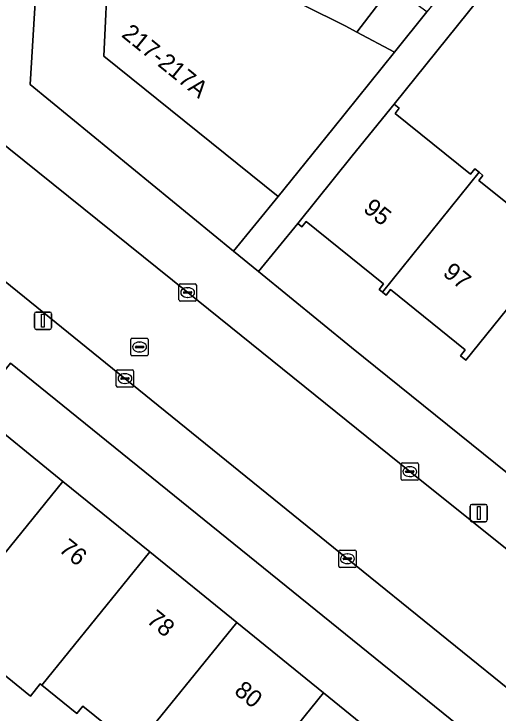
# Model space of a CAD drawing. Extents: x 160157 to 160921, y 381516 to 382045.
# Drawn here: x 160558.75 to 160586.64, y 381683.37 to 381723.64 of the extents above; entities that cross this region are included whole.
import ezdxf

# ---------------------------------------------------------------- set-up
doc = ezdxf.new("R2010")
doc.units = 0
for name, color, linetype in [('IMGEO_Erf', 7, 'Continuous'), ('IMGEO_Kolk', 7, 'Continuous'), ('IMGEO_Lichtmast', 7, 'Continuous'), ('IMGEO_Pand', 7, 'Continuous'), ('IMGEO_Pand_nummerreeks', 7, 'Continuous'), ('IMGEO_Rijbaan_lokaal_open', 7, 'Continuous'), ('IMGEO_Rioolput', 7, 'Continuous'), ('IMGEO_Voetpad_open', 7, 'Continuous')]:
    doc.layers.add(name, color=color, linetype=linetype)

msp = doc.modelspace()

# ---------------------------------------------------------------- linework, layer by layer
at = {"layer": 'IMGEO_Erf'}
for points in [[(160561.169, 381743.908), (160559.681, 381719.582), (160571.401, 381709.981), (160573.979, 381713.128), (160563.936, 381721.212), (160564.183, 381726.487)], [(160597.155, 381738.951), (160580.648, 381718.45), (160580.949, 381718.208), (160580.709, 381717.911), (160585.058, 381714.41), (160585.305, 381714.716), (160585.548, 381714.52), (160585.769, 381714.342), (160585.535, 381714.051), (160589.893, 381710.543)], [(160575.47, 381724.12), (160577.825, 381722.945), (160578.499, 381722.589), (160580.517, 381725.236)], [(160587.927, 381707.594), (160584.791, 381703.699), (160584.477, 381703.952), (160584.753, 381704.296), (160580.444, 381707.765), (160580.186, 381707.444), (160579.982, 381707.608), (160579.782, 381707.769), (160580.041, 381708.091), (160575.586, 381711.678), (160575.34, 381711.372), (160575.103, 381711.563), (160572.841, 381708.802), (160578.193, 381704.418), (160588.56, 381696.072)], [(160565.474, 381681.531), (160562.708, 381683.773), (160562.362, 381683.347), (160560.35, 381684.978), (160560.265, 381685.047), (160559.698, 381684.347), (160556.78, 381686.711), (160557.449, 381687.535), (160555.44, 381689.163), (160550.289, 381693.337), (160548.581, 381691.23), (160538.354, 381678.613)]]:
    msp.add_lwpolyline(points, dxfattribs=at)
msp.add_lwpolyline([(160558.545, 381703.514), (160556.409, 381700.887), (160561.559, 381696.713), (160566.569, 381692.651), (160571.58, 381688.589), (160576.591, 381684.528), (160581.601, 381680.467), (160586.612, 381676.405), (160591.761, 381672.231), (160587.997, 381667.587), (160590.45, 381665.598), (160595.868, 381673.258), (160595.937, 381673.356), (160593.737, 381675.072)], close=True, dxfattribs=at)
at = {"layer": 'IMGEO_Kolk'}
for p, q in [((160568.257, 381707.165), (160568.257, 381708.017)), ((160568.332, 381708.091), (160569.184, 381708.091)), ((160568.745, 381707.871), (160568.77, 381707.871)), ((160569.258, 381708.017), (160569.258, 381707.165)), ((160568.516, 381707.585), (160568.516, 381707.597)), ((160568.954, 381707.548), (160568.556, 381707.548)), ((160568.559, 381707.634), (160568.957, 381707.634)), ((160569, 381707.597), (160569, 381707.585)), ((160569.184, 381707.091), (160568.332, 381707.091)), ((160568.768, 381707.311), (160568.743, 381707.311)), ((160564.644, 381702.211), (160564.644, 381703.063)), ((160564.719, 381703.137), (160565.571, 381703.137)), ((160565.645, 381703.063), (160565.645, 381702.211)), ((160564.903, 381702.631), (160564.903, 381702.643)), ((160564.946, 381702.68), (160565.344, 381702.68)), ((160565.132, 381702.917), (160565.157, 381702.917)), ((160565.387, 381702.643), (160565.387, 381702.631)), ((160565.341, 381702.594), (160564.943, 381702.594)), ((160565.155, 381702.357), (160565.13, 381702.357)), ((160565.571, 381702.137), (160564.719, 381702.137)), ((160581.127, 381697.774), (160581.979, 381697.774)), ((160581.052, 381696.848), (160581.052, 381697.7)), ((160581.54, 381697.554), (160581.565, 381697.554)), ((160582.053, 381697.7), (160582.053, 381696.848)), ((160581.311, 381697.268), (160581.311, 381697.28)), ((160581.749, 381697.231), (160581.351, 381697.231)), ((160581.354, 381697.317), (160581.752, 381697.317)), ((160581.563, 381696.994), (160581.538, 381696.994)), ((160581.795, 381697.28), (160581.795, 381697.268)), ((160581.979, 381696.774), (160581.127, 381696.774)), ((160577.458, 381691.832), (160577.458, 381692.684)), ((160577.533, 381692.758), (160578.385, 381692.758)), ((160577.946, 381692.538), (160577.971, 381692.538)), ((160578.459, 381692.684), (160578.459, 381691.832)), ((160577.717, 381692.252), (160577.717, 381692.264)), ((160578.155, 381692.215), (160577.757, 381692.215)), ((160577.76, 381692.301), (160578.158, 381692.301)), ((160578.201, 381692.264), (160578.201, 381692.252)), ((160578.385, 381691.758), (160577.533, 381691.758)), ((160577.969, 381691.978), (160577.944, 381691.978))]:
    msp.add_line(p, q, dxfattribs=at)
for points in [[(160568.257, 381707.165), (160568.257, 381708.017)], [(160568.332, 381708.091), (160569.184, 381708.091)], [(160569.258, 381708.017), (160569.258, 381707.165)], [(160569.184, 381707.091), (160568.332, 381707.091)], [(160564.644, 381702.211), (160564.644, 381703.063)], [(160564.719, 381703.137), (160565.571, 381703.137)], [(160565.645, 381703.063), (160565.645, 381702.211)], [(160565.571, 381702.137), (160564.719, 381702.137)], [(160581.127, 381697.774), (160581.979, 381697.774)], [(160581.052, 381696.848), (160581.052, 381697.7)], [(160582.053, 381697.7), (160582.053, 381696.848)], [(160581.979, 381696.774), (160581.127, 381696.774)], [(160577.458, 381691.832), (160577.458, 381692.684)], [(160577.533, 381692.758), (160578.385, 381692.758)], [(160578.459, 381692.684), (160578.459, 381691.832)], [(160578.385, 381691.758), (160577.533, 381691.758)]]:
    msp.add_lwpolyline(points, dxfattribs=at)
for centre, radius, start, end in [((160568.334, 381708.015), 0.0765, 91.552, 178.448), ((160568.334, 381708.015), 0.0765, 91.552, 178.448), ((160569.182, 381708.015), 0.0765, 1.552, 88.448), ((160569.182, 381708.015), 0.0765, 1.552, 88.448), ((160568.556, 381707.594), 0.0403, 85.8775, 175.7526), ((160568.553, 381707.584), 0.0366, 178.938, 274.7102), ((160568.957, 381707.591), 0.043, 264.8664, 352.4533), ((160568.961, 381707.596), 0.0386, 1.7309, 96.639), ((160568.334, 381707.167), 0.0765, 181.552, 268.448), ((160568.334, 381707.167), 0.0765, 181.552, 268.448), ((160569.182, 381707.167), 0.0765, 271.552, 358.448), ((160569.182, 381707.167), 0.0765, 271.552, 358.448), ((160564.721, 381703.061), 0.0765, 91.552, 178.448), ((160564.721, 381703.061), 0.0765, 91.552, 178.448), ((160565.569, 381703.061), 0.0765, 1.552, 88.448), ((160565.569, 381703.061), 0.0765, 1.552, 88.448), ((160564.943, 381702.64), 0.0403, 85.8775, 175.7526), ((160564.94, 381702.63), 0.0366, 178.938, 274.7102), ((160565.344, 381702.637), 0.043, 264.8664, 352.4533), ((160565.348, 381702.642), 0.0386, 1.7309, 96.639), ((160564.721, 381702.213), 0.0765, 181.552, 268.448), ((160564.721, 381702.213), 0.0765, 181.552, 268.448), ((160565.569, 381702.213), 0.0765, 271.552, 358.448), ((160565.569, 381702.213), 0.0765, 271.552, 358.448), ((160581.129, 381697.698), 0.0765, 91.552, 178.448), ((160581.129, 381697.698), 0.0765, 91.552, 178.448), ((160581.977, 381697.698), 0.0765, 1.552, 88.448), ((160581.977, 381697.698), 0.0765, 1.552, 88.448), ((160581.351, 381697.277), 0.0403, 85.8775, 175.7526), ((160581.348, 381697.267), 0.0366, 178.938, 274.7102), ((160581.752, 381697.274), 0.043, 264.8664, 352.4533), ((160581.756, 381697.279), 0.0386, 1.7309, 96.639), ((160581.129, 381696.85), 0.0765, 181.552, 268.448), ((160581.129, 381696.85), 0.0765, 181.552, 268.448), ((160581.977, 381696.85), 0.0765, 271.552, 358.448), ((160581.977, 381696.85), 0.0765, 271.552, 358.448), ((160577.535, 381692.682), 0.0765, 91.552, 178.448), ((160577.535, 381692.682), 0.0765, 91.552, 178.448), ((160578.383, 381692.682), 0.0765, 1.552, 88.448), ((160578.383, 381692.682), 0.0765, 1.552, 88.448), ((160577.757, 381692.261), 0.0403, 85.8775, 175.7526), ((160577.754, 381692.251), 0.0366, 178.938, 274.7102), ((160578.158, 381692.258), 0.043, 264.8664, 352.4533), ((160578.162, 381692.263), 0.0386, 1.7309, 96.639), ((160577.535, 381691.834), 0.0765, 181.552, 268.448), ((160577.535, 381691.834), 0.0765, 181.552, 268.448), ((160578.383, 381691.834), 0.0765, 271.552, 358.448), ((160578.383, 381691.834), 0.0765, 271.552, 358.448)]:
    msp.add_arc(centre, radius, start, end, dxfattribs=at)
for centre, major_axis, ratio, start_param, end_param in [((160568.744, 381707.591), (-0.387, 0.002), 0.722429, 4.712389, 7.853982), ((160568.769, 381707.591), (-0.39, 0.002), 0.717154, 1.570796, 4.712389), ((160565.131, 381702.637), (-0.387, 0.002), 0.722429, 4.712389, 7.853982), ((160565.156, 381702.637), (-0.39, 0.002), 0.717154, 1.570796, 4.712389), ((160581.539, 381697.274), (-0.387, 0.002), 0.722429, 4.712389, 7.853982), ((160581.564, 381697.274), (-0.39, 0.002), 0.717154, 1.570796, 4.712389), ((160577.945, 381692.258), (-0.387, 0.002), 0.722429, 4.712389, 7.853982), ((160577.97, 381692.258), (-0.39, 0.002), 0.717154, 1.570796, 4.712389)]:
    msp.add_ellipse(centre, major_axis=major_axis, ratio=ratio, start_param=start_param, end_param=end_param, dxfattribs=at)
at = {"layer": 'IMGEO_Lichtmast'}
for p, q in [((160559.924, 381705.568), (160559.924, 381706.368)), ((160559.924, 381706.368), (160559.924, 381705.568)), ((160560.024, 381706.468), (160560.814, 381706.468)), ((160560.814, 381706.468), (160560.024, 381706.468)), ((160560.914, 381706.368), (160560.914, 381705.568)), ((160560.914, 381705.568), (160560.914, 381706.368)), ((160560.814, 381705.468), (160560.024, 381705.468)), ((160560.024, 381705.468), (160560.814, 381705.468)), ((160585.13, 381695.389), (160585.92, 381695.389)), ((160585.92, 381695.389), (160585.13, 381695.389)), ((160585.03, 381694.489), (160585.03, 381695.289)), ((160585.03, 381695.289), (160585.03, 381694.489)), ((160586.02, 381695.289), (160586.02, 381694.489)), ((160586.02, 381694.489), (160586.02, 381695.289)), ((160585.92, 381694.389), (160585.13, 381694.389)), ((160585.13, 381694.389), (160585.92, 381694.389))]:
    msp.add_line(p, q, dxfattribs=at)
for points in [[(160560.344, 381706.343), (160560.494, 381706.343), (160560.494, 381705.593), (160560.344, 381705.593), (160560.344, 381706.343)], [(160585.45, 381695.264), (160585.6, 381695.264), (160585.6, 381694.514), (160585.45, 381694.514), (160585.45, 381695.264)]]:
    msp.add_lwpolyline(points, dxfattribs=at)
for centre, start, end in [((160560.024, 381706.368), 90, 180), ((160560.024, 381706.368), 90, 180), ((160560.814, 381706.368), 0, 90), ((160560.814, 381706.368), 360, 90), ((160560.024, 381705.568), 180, 270), ((160560.024, 381705.568), 180, 270), ((160560.814, 381705.568), 270, 0), ((160560.814, 381705.568), 270, 0), ((160585.13, 381695.289), 90, 180), ((160585.13, 381695.289), 90, 180), ((160585.92, 381695.289), 0, 90), ((160585.92, 381695.289), 360, 90), ((160585.13, 381694.489), 180, 270), ((160585.13, 381694.489), 180, 270), ((160585.92, 381694.489), 270, 0), ((160585.92, 381694.489), 270, 0)]:
    msp.add_arc(centre, 0.1, start, end, dxfattribs=at)
at = {"layer": 'IMGEO_Pand'}
for points in [[(160575.47, 381724.12), (160573.871, 381725.087), (160572.609, 381725.146), (160572.635, 381725.69), (160571.801, 381726.131), (160564.183, 381726.487), (160563.936, 381721.212), (160573.979, 381713.128), (160577.115, 381717.023), (160580.671, 381721.44), (160578.499, 381722.589), (160577.825, 381722.945)], [(160582.54, 381723.763), (160580.517, 381725.236), (160578.499, 381722.589), (160580.671, 381721.44)], [(160585.548, 381714.52), (160585.305, 381714.716), (160585.058, 381714.41), (160580.709, 381717.911), (160580.949, 381718.208), (160580.648, 381718.45), (160578.239, 381715.458), (160575.103, 381711.563), (160575.34, 381711.372), (160575.586, 381711.678), (160580.041, 381708.091), (160579.782, 381707.769), (160579.982, 381707.608)], [(160585.548, 381714.52), (160579.982, 381707.608), (160580.186, 381707.444), (160580.444, 381707.765), (160584.753, 381704.296), (160584.477, 381703.952), (160584.791, 381703.699), (160587.927, 381707.594), (160590.328, 381710.577), (160590.081, 381710.777), (160589.893, 381710.543), (160585.535, 381714.051), (160585.769, 381714.342)], [(160561.559, 381696.713), (160556.409, 381700.887), (160550.289, 381693.337), (160555.44, 381689.163)], [(160566.569, 381692.651), (160561.559, 381696.713), (160555.44, 381689.163), (160557.449, 381687.535), (160556.78, 381686.711), (160559.698, 381684.347), (160560.265, 381685.047), (160560.35, 381684.978)], [(160565.387, 381680.949), (160571.58, 381688.589), (160566.569, 381692.651), (160560.35, 381684.978), (160562.362, 381683.347), (160562.708, 381683.773), (160565.474, 381681.531), (160565.155, 381681.137)], [(160576.591, 381684.528), (160571.58, 381688.589), (160565.387, 381680.949), (160563.605, 381678.75), (160568.616, 381674.689), (160568.935, 381675.083), (160570.422, 381676.917)], [(160581.601, 381680.467), (160576.591, 381684.528), (160570.422, 381676.917), (160568.935, 381675.083), (160573.946, 381671.021), (160575.402, 381672.818)]]:
    msp.add_lwpolyline(points, close=True, dxfattribs=at)
at = {"layer": 'IMGEO_Rijbaan_lokaal_open'}
msp.add_lwpolyline([(160568.758, 381707.591), (160557.554, 381716.59), (160557.502, 381716.634), (160557.472, 381716.661), (160550.945, 381722.011), (160550.931, 381722.022), (160550.918, 381722.034), (160550.145, 381722.678), (160546.247, 381717.93), (160547.02, 381717.298), (160547.066, 381717.257), (160553.47, 381712.091), (160558.948, 381707.655), (160565.145, 381702.637), (160577.959, 381692.258), (160593.928, 381679.339), (160594.486, 381678.894), (160598.404, 381683.766), (160597.642, 381684.404), (160592.745, 381688.322), (160581.553, 381697.274)], close=True, dxfattribs=at)
at = {"layer": 'IMGEO_Rioolput'}
for p, q in [((160565.487, 381704.028), (160565.487, 381704.88)), ((160565.562, 381704.954), (160566.414, 381704.954)), ((160565.975, 381704.734), (160566, 381704.734)), ((160566.488, 381704.88), (160566.488, 381704.028)), ((160565.746, 381704.448), (160565.746, 381704.46)), ((160566.184, 381704.411), (160565.786, 381704.411)), ((160565.789, 381704.497), (160566.187, 381704.497)), ((160566.23, 381704.46), (160566.23, 381704.448)), ((160566.414, 381703.954), (160565.562, 381703.954)), ((160565.998, 381704.174), (160565.973, 381704.174))]:
    msp.add_line(p, q, dxfattribs=at)
for points in [[(160565.487, 381704.028), (160565.487, 381704.88)], [(160565.562, 381704.954), (160566.414, 381704.954)], [(160566.488, 381704.88), (160566.488, 381704.028)], [(160566.414, 381703.954), (160565.562, 381703.954)]]:
    msp.add_lwpolyline(points, dxfattribs=at)
for centre, radius, start, end in [((160565.564, 381704.878), 0.0765, 91.552, 178.448), ((160565.564, 381704.878), 0.0765, 91.552, 178.448), ((160566.412, 381704.878), 0.0765, 1.552, 88.448), ((160566.412, 381704.878), 0.0765, 1.552, 88.448), ((160565.786, 381704.457), 0.0403, 85.8775, 175.7526), ((160565.783, 381704.447), 0.0366, 178.938, 274.7102), ((160566.187, 381704.454), 0.043, 264.8664, 352.4533), ((160566.191, 381704.459), 0.0386, 1.7309, 96.639), ((160565.564, 381704.03), 0.0765, 181.552, 268.448), ((160565.564, 381704.03), 0.0765, 181.552, 268.448), ((160566.412, 381704.03), 0.0765, 271.552, 358.448), ((160566.412, 381704.03), 0.0765, 271.552, 358.448)]:
    msp.add_arc(centre, radius, start, end, dxfattribs=at)
for centre, major_axis, ratio, start_param, end_param in [((160565.974, 381704.454), (-0.387, 0.002), 0.722429, 4.712389, 7.853982), ((160565.999, 381704.454), (-0.39, 0.002), 0.717154, 1.570796, 4.712389)]:
    msp.add_ellipse(centre, major_axis=major_axis, ratio=ratio, start_param=start_param, end_param=end_param, dxfattribs=at)
at = {"layer": 'IMGEO_Voetpad_open'}
for points in [[(160572.841, 381708.802), (160571.401, 381709.981), (160559.681, 381719.582), (160561.169, 381743.908), (160560.449, 381748.035), (160559.284, 381747.937)], [(160537.941, 381717.089), (160537.542, 381711.422), (160541.907, 381710.232), (160543.445, 381709.83), (160543.445, 381709.818), (160543.894, 381709.696), (160548.601, 381708.54), (160553.856, 381707.249), (160554.79, 381706.968), (160554.92, 381706.877), (160553.214, 381704.852), (160552.116, 381703.534), (160554.421, 381701.617), (160555.004, 381702.305), (160555.219, 381702.559), (160555.563, 381702.257), (160547.405, 381692.23), (160548.581, 381691.23), (160550.289, 381693.337), (160556.409, 381700.887), (160558.545, 381703.514), (160593.737, 381675.072)], [(160557.472, 381716.661), (160557.502, 381716.634), (160557.554, 381716.59), (160568.758, 381707.591), (160581.553, 381697.274), (160592.745, 381688.322), (160597.642, 381684.404), (160598.404, 381683.766), (160598.577, 381683.621)], [(160593.928, 381679.339), (160577.959, 381692.258), (160565.145, 381702.637), (160558.948, 381707.655), (160553.47, 381712.091)], [(160598.92, 381687.732), (160596.32, 381689.825), (160588.56, 381696.072), (160578.193, 381704.418), (160572.841, 381708.802)]]:
    msp.add_lwpolyline(points, dxfattribs=at)
msp.add_lwpolyline([(160597.155, 381738.951), (160597.095, 381739.003), (160596.236, 381739.752), (160596.374, 381739.944), (160595.702, 381740.538), (160586.466, 381729.064), (160586.673, 381728.895), (160584.62, 381726.346), (160582.54, 381723.763), (160580.671, 381721.44), (160577.115, 381717.023), (160573.979, 381713.128), (160571.401, 381709.981), (160572.841, 381708.802), (160575.103, 381711.563), (160578.239, 381715.458), (160580.648, 381718.45)], close=True, dxfattribs=at)

# ---------------------------------------------------------------- texts
at = {"layer": 'IMGEO_Pand_nummerreeks'}
for s, rotation, p in [('217-217A', 321.1707, (160564.891, 381722.368)), ('95', 321.1562, (160578.816, 381712.313)), ('97', 321.1562, (160583.399, 381708.622)), ('76', 320.9721, (160561.277, 381692.719)), ('78', 320.9721, (160566.33, 381688.623)), ('80', 320.9701, (160571.38, 381684.529))]:
    msp.add_text(s, height=1, rotation=rotation, dxfattribs=at).set_placement(p)

doc.saveas('drawing.dxf')
